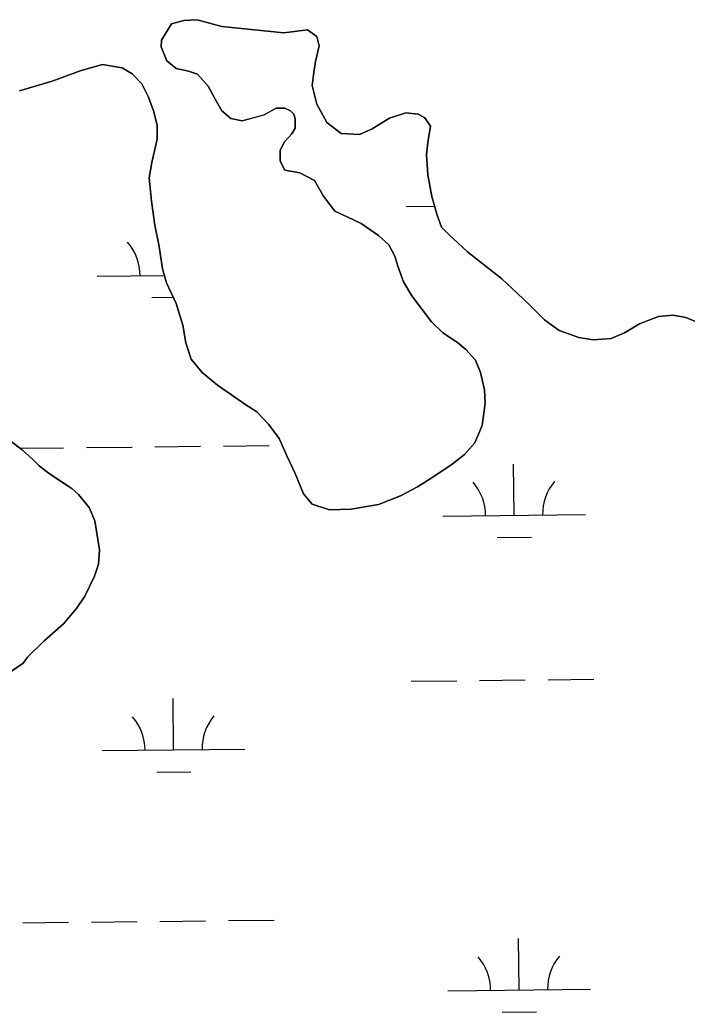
# Model space of a CAD drawing. Extents: x 3734862 to 3772949, y 391520 to 417239.
# Drawn here: x 3752386 to 3752854, y 412949 to 413645 of the extents above; entities that cross this region are included whole.
import ezdxf

# ---------------------------------------------------------------- set-up
doc = ezdxf.new("R2010")
doc.units = 0
doc.layers.add('V-TOPO-SHOR', color=7, linetype='Continuous')
doc.layers.add('V-WETL-SWMP', color=7, linetype='Continuous')

msp = doc.modelspace()

# ---------------------------------------------------------------- linework, layer by layer
at = {"layer": 'V-TOPO-SHOR'}
for points in [[(3752674.29, 413570.04), (3752670.33, 413575.89), (3752665.61, 413578.6), (3752656.99, 413579.33), (3752645.65, 413575.73), (3752633.55, 413568.21), (3752624.57, 413564.23), (3752611.63, 413564.93), (3752601.79, 413572.7), (3752594.65, 413585.59), (3752591.44, 413598.5), (3752592.55, 413607.91), (3752593.68, 413615.36), (3752596.35, 413626.34), (3752594.74, 413632.99), (3752588.05, 413637.65), (3752571.61, 413635.59), (3752528.09, 413640.01), (3752510.82, 413644.6), (3752501.42, 413644.15), (3752492.82, 413641.74), (3752485.84, 413630.33), (3752485.48, 413625.63), (3752489.46, 413615.86), (3752496.15, 413610.42), (3752504.79, 413608.52), (3752511.07, 413606.6), (3752518.57, 413598.03), (3752523.33, 413589.05), (3752528.08, 413580.85), (3752534.38, 413575.4), (3752542.23, 413573.89), (3752557.48, 413577.91), (3752566.07, 413582.66), (3752572.34, 413582.7), (3752576.27, 413580.77), (3752578.64, 413578.43), (3752579.44, 413575.3), (3752579.48, 413568.64), (3752577.16, 413564.71), (3752572.1, 413559.19), (3752569, 413553.3), (3752569.06, 413545.46), (3752572.23, 413539.21), (3752582.82, 413537.32), (3752593.04, 413531.9), (3752599.38, 413520.97), (3752607.28, 413510.45), (3752616.32, 413506.19), (3752625.75, 413501.94), (3752637.95, 413493.4), (3752645.05, 413486.79), (3752649.41, 413478.98), (3752651.41, 413471.94), (3752655.4, 413461), (3752661.34, 413451.24), (3752668.45, 413441.49), (3752675.17, 413432.92), (3752683.06, 413425.13), (3752693.28, 413418.54), (3752699.19, 413413.48), (3752705.9, 413406.08), (3752709.48, 413397.49), (3752712.3, 413385.36), (3752712.75, 413375.96), (3752710.51, 413360.27), (3752705.49, 413348.09), (3752698.1, 413339.82), (3752689.52, 413333.1), (3752676.65, 413324.4), (3752665.33, 413317.28), (3752653.23, 413310.93), (3752637.99, 413304.96), (3752618.81, 413301.7), (3752603.54, 413301.21), (3752591.37, 413305.05), (3752585.44, 413312.45), (3752579.48, 413326.52), (3752573.91, 413338.63), (3752568.35, 413351.13), (3752560.84, 413361.27), (3752552.55, 413369.83), (3752544.29, 413375.27), (3752534.85, 413381.86), (3752525.01, 413388.46), (3752514.37, 413397.4), (3752506.48, 413406.76), (3752502.88, 413418.1), (3752500.84, 413430.62), (3752496.04, 413445.87), (3752489.29, 413460.32), (3752486.48, 413470.1), (3752484.03, 413485.75), (3752481.19, 413500.62), (3752478.73, 413517.45), (3752477.06, 413533.9), (3752478.95, 413544.49), (3752482.76, 413560.97), (3752482.7, 413570.76), (3752480.28, 413580.93), (3752476.69, 413590.31)], [(3752476.69, 413590.31), (3752471.93, 413599.69), (3752465.23, 413606.69), (3752458.15, 413610.96), (3752444.42, 413613.22), (3752429.56, 413609.21), (3752409.23, 413601.63), (3752386.16, 413594.82)], [(3752862.45, 413432.16), (3752853.41, 413436.02), (3752844.39, 413437.53), (3752834.21, 413436.68), (3752820.92, 413431.51), (3752810.39, 413425.17), (3752801.01, 413421.19), (3752788.48, 413420.33), (3752778.28, 413421.83), (3752764.53, 413426.83), (3752754.3, 413434.21), (3752744.05, 413444.72), (3752735.38, 413452.89), (3752724.34, 413463.01), (3752712.53, 413472.34), (3752700.32, 413482.05), (3752687.31, 413494.11), (3752682.19, 413499.17), (3752679, 413507.77), (3752675.39, 413520.68), (3752672.55, 413535.94), (3752671.67, 413550.04), (3752672.4, 413558.66), (3752674.29, 413570.04)], [(3752380.3, 413349.14), (3752388.17, 413343.31), (3752395.27, 413336.7), (3752400, 413332.02), (3752407.09, 413326.59), (3752415.74, 413320.76), (3752422.83, 413316.11), (3752427.56, 413311.83), (3752435.06, 413302.87), (3752439.04, 413293.49), (3752442.3, 413273.14), (3752441.58, 413262.94), (3752438.89, 413254.7), (3752431.93, 413240.55), (3752426.11, 413231.89), (3752417.17, 413221.26), (3752403.53, 413209.42), (3752391.85, 413197.98), (3752388.75, 413193.65), (3752378.21, 413186.53)]]:
    msp.add_lwpolyline(points, dxfattribs=at)
at = {"layer": 'V-WETL-SWMP'}
for p, q in [((3752492.82, 413641.74), (3752501.42, 413644.15)), ((3752501.42, 413644.15), (3752510.82, 413644.6)), ((3752510.82, 413644.6), (3752528.09, 413640.01)), ((3752485.84, 413630.33), (3752492.82, 413641.74)), ((3752528.09, 413640.01), (3752571.61, 413635.59)), ((3752571.61, 413635.59), (3752588.05, 413637.65)), ((3752588.05, 413637.65), (3752594.74, 413632.99)), ((3752485.48, 413625.63), (3752485.84, 413630.33)), ((3752594.74, 413632.99), (3752596.35, 413626.34)), ((3752489.46, 413615.86), (3752485.48, 413625.63)), ((3752596.35, 413626.34), (3752593.68, 413615.36)), ((3752409.23, 413601.63), (3752429.56, 413609.21)), ((3752429.56, 413609.21), (3752444.42, 413613.22)), ((3752444.42, 413613.22), (3752458.15, 413610.96)), ((3752458.15, 413610.96), (3752465.23, 413606.69)), ((3752496.16, 413610.42), (3752489.46, 413615.86)), ((3752504.79, 413608.52), (3752496.16, 413610.42)), ((3752593.68, 413615.36), (3752592.55, 413607.91)), ((3752465.23, 413606.69), (3752471.93, 413599.68)), ((3752511.07, 413606.6), (3752504.79, 413608.52)), ((3752518.57, 413598.03), (3752511.07, 413606.6)), ((3752592.55, 413607.91), (3752591.44, 413598.5)), ((3752386.16, 413594.82), (3752409.23, 413601.63)), ((3752471.93, 413599.68), (3752476.7, 413590.31)), ((3752523.33, 413589.05), (3752518.57, 413598.03)), ((3752591.44, 413598.5), (3752594.65, 413585.59)), ((3752476.7, 413590.31), (3752480.28, 413580.93)), ((3752528.08, 413580.85), (3752523.33, 413589.05)), ((3752566.07, 413582.66), (3752557.48, 413577.9)), ((3752572.34, 413582.7), (3752566.07, 413582.66)), ((3752576.27, 413580.77), (3752572.34, 413582.7)), ((3752594.65, 413585.59), (3752601.79, 413572.7)), ((3752480.28, 413580.93), (3752482.7, 413570.76)), ((3752534.38, 413575.4), (3752528.08, 413580.85)), ((3752542.23, 413573.89), (3752534.38, 413575.4)), ((3752557.48, 413577.9), (3752542.23, 413573.89)), ((3752578.64, 413578.43), (3752576.27, 413580.77)), ((3752579.44, 413575.3), (3752578.64, 413578.43)), ((3752579.48, 413568.64), (3752579.44, 413575.3)), ((3752633.55, 413568.21), (3752645.65, 413575.73)), ((3752645.65, 413575.73), (3752656.99, 413579.33)), ((3752656.99, 413579.33), (3752665.61, 413578.6)), ((3752665.61, 413578.6), (3752670.33, 413575.89)), ((3752670.33, 413575.89), (3752674.29, 413570.04)), ((3752482.7, 413570.76), (3752482.76, 413560.97)), ((3752577.16, 413564.71), (3752579.48, 413568.64)), ((3752601.79, 413572.7), (3752611.63, 413564.93)), ((3752624.57, 413564.23), (3752633.55, 413568.21)), ((3752674.29, 413570.04), (3752672.4, 413558.66)), ((3752482.76, 413560.97), (3752478.95, 413544.49)), ((3752572.1, 413559.19), (3752577.16, 413564.71)), ((3752611.63, 413564.93), (3752624.57, 413564.23)), ((3752569, 413553.3), (3752572.1, 413559.19)), ((3752672.4, 413558.66), (3752671.67, 413550.04)), ((3752569.05, 413545.46), (3752569, 413553.3)), ((3752671.67, 413550.04), (3752672.55, 413535.94)), ((3752478.95, 413544.49), (3752477.06, 413533.9)), ((3752572.23, 413539.21), (3752569.05, 413545.46)), ((3752477.06, 413533.9), (3752478.73, 413517.45)), ((3752582.82, 413537.32), (3752572.23, 413539.21)), ((3752593.04, 413531.9), (3752582.82, 413537.32)), ((3752672.55, 413535.94), (3752675.39, 413520.68)), ((3752599.38, 413520.97), (3752593.04, 413531.9)), ((3752607.28, 413510.45), (3752599.38, 413520.97)), ((3752675.39, 413520.68), (3752679, 413507.77)), ((3752478.73, 413517.45), (3752481.19, 413500.62)), ((3752657.29, 413513.71), (3752677.28, 413513.92)), ((3752616.32, 413506.19), (3752607.28, 413510.45)), ((3752625.75, 413501.94), (3752616.32, 413506.19)), ((3752679, 413507.77), (3752682.19, 413499.17)), ((3752481.19, 413500.62), (3752484.03, 413485.75)), ((3752637.95, 413493.4), (3752625.75, 413501.94)), ((3752682.19, 413499.17), (3752687.31, 413494.11)), ((3752645.05, 413486.79), (3752637.95, 413493.4)), ((3752687.31, 413494.11), (3752700.32, 413482.05)), ((3752484.03, 413485.75), (3752486.48, 413470.1)), ((3752649.41, 413478.98), (3752645.05, 413486.79)), ((3752651.41, 413471.94), (3752649.41, 413478.98)), ((3752700.32, 413482.05), (3752724.34, 413463.01)), ((3752486.48, 413470.1), (3752489.29, 413460.32)), ((3752655.4, 413461), (3752651.41, 413471.94)), ((3752440.73, 413464.99), (3752487.8, 413465.48)), ((3752724.34, 413463.01), (3752735.38, 413452.89)), ((3752489.29, 413460.32), (3752496.04, 413445.87)), ((3752661.34, 413451.24), (3752655.4, 413461)), ((3752478.89, 413449.96), (3752494.05, 413450.12)), ((3752668.45, 413441.49), (3752661.34, 413451.24)), ((3752735.38, 413452.89), (3752744.05, 413444.72)), ((3752496.04, 413445.87), (3752500.84, 413430.62)), ((3752744.05, 413444.72), (3752754.3, 413434.21)), ((3752675.17, 413432.92), (3752668.45, 413441.49)), ((3752820.92, 413431.5), (3752834.21, 413436.68)), ((3752834.21, 413436.68), (3752844.39, 413437.53)), ((3752844.39, 413437.53), (3752853.41, 413436.02)), ((3752853.41, 413436.02), (3752862.45, 413432.16)), ((3752500.84, 413430.62), (3752502.88, 413418.1)), ((3752683.06, 413425.13), (3752675.17, 413432.92)), ((3752754.3, 413434.21), (3752764.54, 413426.83)), ((3752810.39, 413425.17), (3752820.92, 413431.5)), ((3752693.28, 413418.54), (3752683.06, 413425.13)), ((3752764.54, 413426.83), (3752778.28, 413421.83)), ((3752778.28, 413421.83), (3752788.48, 413420.33)), ((3752788.48, 413420.33), (3752801.01, 413421.19)), ((3752801.01, 413421.19), (3752810.39, 413425.17)), ((3752502.88, 413418.1), (3752506.48, 413406.76)), ((3752699.19, 413413.48), (3752693.28, 413418.54)), ((3752705.9, 413406.08), (3752699.19, 413413.48)), ((3752506.48, 413406.76), (3752514.37, 413397.4)), ((3752709.48, 413397.49), (3752705.9, 413406.08)), ((3752514.37, 413397.4), (3752525.01, 413388.46)), ((3752712.3, 413385.36), (3752709.48, 413397.49)), ((3752525.01, 413388.46), (3752534.85, 413381.86)), ((3752534.85, 413381.86), (3752544.29, 413375.27)), ((3752712.75, 413375.96), (3752712.3, 413385.36)), ((3752544.29, 413375.27), (3752552.55, 413369.83)), ((3752710.51, 413360.27), (3752712.75, 413375.96)), ((3752552.55, 413369.83), (3752560.84, 413361.27)), ((3752560.84, 413361.27), (3752568.35, 413351.13)), ((3752705.49, 413348.09), (3752710.51, 413360.27)), ((3752388.17, 413343.31), (3752380.3, 413349.14)), ((3752386.78, 413344.34), (3752417.16, 413344.66)), ((3752433.15, 413344.83), (3752465.15, 413345.17)), ((3752481.15, 413345.34), (3752513.15, 413345.67)), ((3752529.15, 413345.84), (3752561.15, 413346.18)), ((3752568.35, 413351.13), (3752573.91, 413338.63)), ((3752698.1, 413339.82), (3752705.49, 413348.09)), ((3752395.27, 413336.69), (3752388.17, 413343.31)), ((3752573.91, 413338.63), (3752579.47, 413326.52)), ((3752689.52, 413333.1), (3752698.1, 413339.82)), ((3752400, 413332.02), (3752395.27, 413336.69)), ((3752407.09, 413326.58), (3752400, 413332.02)), ((3752676.65, 413324.4), (3752689.52, 413333.1)), ((3752732.99, 413297.25), (3752732.61, 413333.25)), ((3752422.83, 413316.11), (3752407.09, 413326.58)), ((3752579.47, 413326.52), (3752585.44, 413312.45)), ((3752665.33, 413317.28), (3752676.65, 413324.4)), ((3752653.23, 413310.93), (3752665.33, 413317.28)), ((3752427.56, 413311.83), (3752422.83, 413316.11)), ((3752435.06, 413302.87), (3752427.56, 413311.83)), ((3752585.44, 413312.45), (3752591.37, 413305.05)), ((3752637.99, 413304.95), (3752653.23, 413310.93)), ((3752591.37, 413305.05), (3752603.54, 413301.21)), ((3752618.81, 413301.7), (3752637.99, 413304.95)), ((3752439.04, 413293.49), (3752435.06, 413302.87)), ((3752603.54, 413301.21), (3752618.81, 413301.7)), ((3752682.99, 413296.72), (3752782.99, 413297.78)), ((3752442.3, 413273.14), (3752439.04, 413293.49)), ((3752721.15, 413281.69), (3752745.15, 413281.95)), ((3752441.58, 413262.94), (3752442.3, 413273.14)), ((3752438.89, 413254.7), (3752441.58, 413262.94)), ((3752431.93, 413240.55), (3752438.89, 413254.7)), ((3752426.11, 413231.89), (3752431.93, 413240.55)), ((3752417.17, 413221.26), (3752426.11, 413231.89)), ((3752403.53, 413209.42), (3752417.17, 413221.26)), ((3752391.85, 413197.98), (3752403.53, 413209.42)), ((3752378.21, 413186.53), (3752388.75, 413193.65)), ((3752388.75, 413193.65), (3752391.85, 413197.98)), ((3752660.81, 413181.05), (3752692.8, 413181.39)), ((3752708.8, 413181.56), (3752740.8, 413181.9)), ((3752756.8, 413182.06), (3752788.8, 413182.4)), ((3752494.24, 413132.86), (3752493.86, 413168.86)), ((3752444.24, 413132.33), (3752544.24, 413133.39)), ((3752482.4, 413117.3), (3752506.4, 413117.56)), ((3752388.67, 413011.67), (3752420.67, 413012)), ((3752436.67, 413012.17), (3752468.67, 413012.51)), ((3752484.67, 413012.68), (3752516.66, 413013.02)), ((3752532.66, 413013.19), (3752564.66, 413013.52)), ((3752736.5, 412964.59), (3752736.12, 413000.59)), ((3752686.51, 412964.07), (3752786.5, 412965.12)), ((3752724.67, 412949.04), (3752748.67, 412949.29))]:
    msp.add_line(p, q, dxfattribs=at)
for centre, start, end in [((3752435.48, 413465.41), 359.83336, 41.37702), ((3752677.75, 413297.14), 359.83336, 41.37702), ((3752788.22, 413298.31), 139.83336, 181.37702), ((3752439, 413132.75), 359.83336, 41.37702), ((3752549.48, 413133.92), 139.83336, 181.37702), ((3752681.26, 412964.49), 359.83336, 41.37702), ((3752791.74, 412965.65), 139.83336, 181.37702)]:
    msp.add_arc(centre, 35.25, start, end, dxfattribs=at)

doc.saveas('drawing.dxf')
